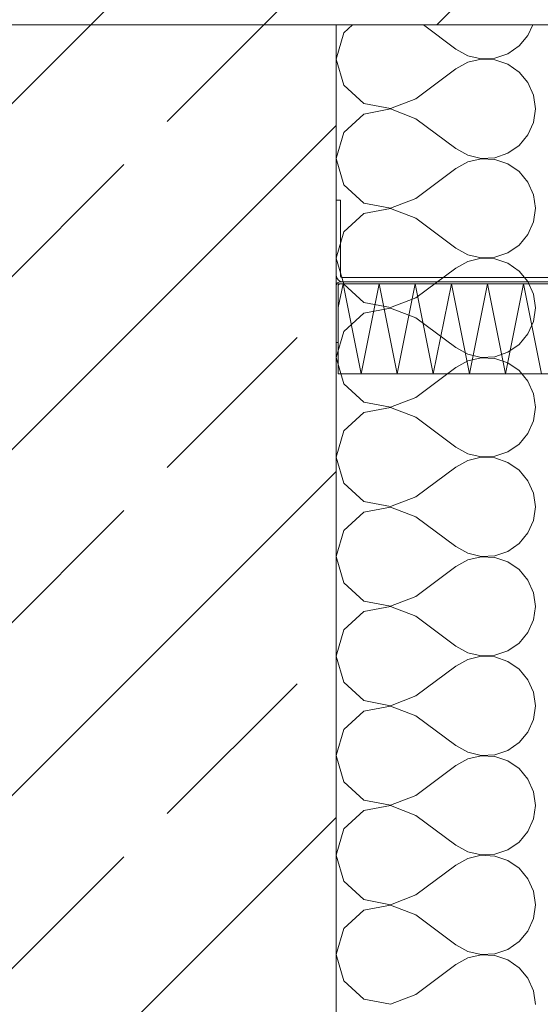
# Model space of a CAD drawing. Header units: metres. Extents: x -3.6 to 84.5, y -11 to 16.8.
# Tile 774 of 1056: x 54.955 to 55.21, y -0.475 to 0.008. Entities that reach past the tile are written whole.
import ezdxf

# ---------------------------------------------------------------- set-up
doc = ezdxf.new("R2010")
doc.units = ezdxf.units.M
doc.header["$MEASUREMENT"] = 0
doc.linetypes.add('Strichlinie eng', pattern=[0.115, 0.075, -0.04])
for name, color, linetype in [('152 - Bemaßung_ Beschriftung.Ausbau', 7, 'Continuous'), ('301 - Elemente.Linie', 7, 'Continuous'), ('302 - Elemente.Schraffur', 7, 'Continuous'), ('603 - Struktur.Bodenplatte_ Decke Roh', 7, 'Continuous')]:
    doc.layers.add(name, color=color, linetype=linetype)
doc.styles.add('ERSTELLTER_STIL_2', font='txt')
doc.dimstyles.new('ERSTELLTER_STIL__3', dxfattribs={"dimtxt": 0.1, "dimasz": 0.0532, "dimexe": 0.18, "dimexo": 0.0625, "dimgap": 0, "dimtad": 1, "dimtih": 1, "dimtoh": 1, "dimzin": 0, "dimdsep": 46, "dimtxsty": 'ERSTELLTER_STIL_2', "dimblk": 'ARROWHEAD_2', "dimblk1": 'ARROWHEAD_2', "dimblk2": 'ARROWHEAD_2', "dimcen": 0.09, "dimse1": 1, "dimse2": 1, "dimclrd": 7, "dimclre": 7, "dimclrt": 7, "dimazin": 0, "dimtfac": 1, "dimtdec": 4, "dimtmove": 0, "dimatfit": 3, "dimfxl": 1, "dimtolj": 1, "dimtzin": 0, "dimarcsym": 0})

# ---------------------------------------------------------------- blocks, each defined once
blk = doc.blocks.new('*X2')
at = {"layer": '302 - Elemente.Schraffur', "color": 7, "linetype": 'Continuous', "lineweight": 5}
for p, q in [((55.11797, 0.005), (55.11363, 0.00104)), ((55.15267, 0.005), (55.16855, -0.00691)), ((55.20395, -0.00022), (55.20625, 0.005)), ((55.11363, 0.00104), (55.10999, -0.01179)), ((55.19965, -0.0054), (55.20395, -0.00022)), ((55.16855, -0.00691), (55.17444, -0.01017)), ((55.18772, -0.01137), (55.1941, -0.00921)), ((55.1941, -0.00921), (55.19965, -0.0054)), ((55.10999, -0.01179), (55.11363, -0.02462)), ((55.17444, -0.01341), (55.16855, -0.01667)), ((55.17444, -0.01017), (55.181, -0.01169)), ((55.181, -0.01189), (55.17444, -0.01341)), ((55.181, -0.01169), (55.18772, -0.01137)), ((55.18772, -0.01222), (55.181, -0.01189)), ((55.1941, -0.01437), (55.18772, -0.01222)), ((55.19965, -0.01818), (55.1941, -0.01437)), ((55.14903, -0.03131), (55.16855, -0.01667)), ((55.20395, -0.02336), (55.19965, -0.01818)), ((55.20666, -0.02952), (55.20395, -0.02336)), ((55.11363, -0.02462), (55.12348, -0.03362)), ((55.12348, -0.03362), (55.13658, -0.03609)), ((55.13658, -0.03609), (55.14903, -0.03131)), ((55.20759, -0.03619), (55.20666, -0.02952)), ((55.13658, -0.03629), (55.12348, -0.03877)), ((55.14903, -0.04107), (55.13658, -0.03629)), ((55.20666, -0.04286), (55.20759, -0.03619)), ((55.12348, -0.03877), (55.11363, -0.04776)), ((55.14903, -0.04107), (55.16855, -0.05571)), ((55.20395, -0.04902), (55.20666, -0.04286)), ((55.11363, -0.04776), (55.10999, -0.06059)), ((55.19965, -0.0542), (55.20395, -0.04902)), ((55.16855, -0.05571), (55.17444, -0.05897)), ((55.1941, -0.05802), (55.19965, -0.0542)), ((55.10999, -0.06059), (55.11363, -0.07342)), ((55.17444, -0.06221), (55.16855, -0.06547)), ((55.17444, -0.05897), (55.181, -0.06049)), ((55.181, -0.06069), (55.17444, -0.06221)), ((55.181, -0.06049), (55.18772, -0.06017)), ((55.18772, -0.06102), (55.181, -0.06069)), ((55.18772, -0.06017), (55.1941, -0.05802)), ((55.1941, -0.06317), (55.18772, -0.06102)), ((55.14903, -0.08011), (55.16855, -0.06547)), ((55.19965, -0.06698), (55.1941, -0.06317)), ((55.20395, -0.07216), (55.19965, -0.06698)), ((55.20666, -0.07832), (55.20395, -0.07216)), ((55.11363, -0.07342), (55.12348, -0.08242)), ((55.13658, -0.08489), (55.14903, -0.08011)), ((55.20759, -0.08499), (55.20666, -0.07832)), ((55.12348, -0.08242), (55.13658, -0.08489)), ((55.13658, -0.08509), (55.12348, -0.08757)), ((55.14903, -0.08987), (55.13658, -0.08509)), ((55.20666, -0.09166), (55.20759, -0.08499)), ((55.12348, -0.08757), (55.11363, -0.09656)), ((55.14903, -0.08987), (55.16855, -0.10451)), ((55.20395, -0.09782), (55.20666, -0.09166)), ((55.11363, -0.09656), (55.10999, -0.10939)), ((55.19965, -0.103), (55.20395, -0.09782)), ((55.16855, -0.10451), (55.17444, -0.10777)), ((55.1941, -0.10682), (55.19965, -0.103)), ((55.10999, -0.10939), (55.11363, -0.12222)), ((55.17444, -0.11101), (55.16855, -0.11427)), ((55.17444, -0.10777), (55.181, -0.10929)), ((55.181, -0.10949), (55.17444, -0.11101)), ((55.181, -0.10929), (55.18772, -0.10897)), ((55.18772, -0.10982), (55.181, -0.10949)), ((55.18772, -0.10897), (55.1941, -0.10682)), ((55.1941, -0.11197), (55.18772, -0.10982)), ((55.14903, -0.12891), (55.16855, -0.11427)), ((55.19965, -0.11578), (55.1941, -0.11197)), ((55.20395, -0.12096), (55.19965, -0.11578)), ((55.11363, -0.12222), (55.12348, -0.13122)), ((55.20666, -0.12712), (55.20395, -0.12096)), ((55.13658, -0.13369), (55.14903, -0.12891)), ((55.20759, -0.13379), (55.20666, -0.12712)), ((55.12348, -0.13122), (55.13658, -0.13369)), ((55.13658, -0.13389), (55.12348, -0.13637)), ((55.14903, -0.13867), (55.13658, -0.13389)), ((55.20666, -0.14046), (55.20759, -0.13379)), ((55.12348, -0.13637), (55.11363, -0.14536)), ((55.14903, -0.13867), (55.16855, -0.15331)), ((55.20395, -0.14662), (55.20666, -0.14046)), ((55.11363, -0.14536), (55.10999, -0.15819)), ((55.19965, -0.1518), (55.20395, -0.14662)), ((55.16855, -0.15331), (55.17444, -0.15657)), ((55.1941, -0.15562), (55.19965, -0.1518)), ((55.10999, -0.15819), (55.11363, -0.17102)), ((55.17444, -0.15657), (55.181, -0.15809)), ((55.181, -0.15829), (55.17444, -0.15981)), ((55.181, -0.15809), (55.18772, -0.15777)), ((55.18772, -0.15862), (55.181, -0.15829)), ((55.18772, -0.15777), (55.1941, -0.15562)), ((55.1941, -0.16077), (55.18772, -0.15862)), ((55.14903, -0.17771), (55.16855, -0.16307)), ((55.17444, -0.15981), (55.16855, -0.16307)), ((55.19965, -0.16458), (55.1941, -0.16077)), ((55.20395, -0.16976), (55.19965, -0.16458)), ((55.11363, -0.17102), (55.12348, -0.18002)), ((55.20666, -0.17593), (55.20395, -0.16976)), ((55.13658, -0.18249), (55.14903, -0.17771)), ((55.20759, -0.18259), (55.20666, -0.17593)), ((55.12348, -0.18002), (55.13658, -0.18249)), ((55.13658, -0.18269), (55.12348, -0.18517)), ((55.14903, -0.18747), (55.13658, -0.18269)), ((55.20666, -0.18926), (55.20759, -0.18259)), ((55.12348, -0.18517), (55.11363, -0.19417)), ((55.14903, -0.18747), (55.16855, -0.20211)), ((55.20395, -0.19542), (55.20666, -0.18926)), ((55.11363, -0.19417), (55.10999, -0.20699)), ((55.19965, -0.2006), (55.20395, -0.19542)), ((55.16855, -0.20211), (55.17444, -0.20537)), ((55.1941, -0.20442), (55.19965, -0.2006)), ((55.10999, -0.20699), (55.11363, -0.21982)), ((55.17444, -0.20537), (55.181, -0.20689)), ((55.181, -0.20709), (55.17444, -0.20862)), ((55.181, -0.20689), (55.18772, -0.20657)), ((55.18772, -0.20742), (55.181, -0.20709)), ((55.18772, -0.20657), (55.1941, -0.20442)), ((55.1941, -0.20957), (55.18772, -0.20742)), ((55.14903, -0.22651), (55.16855, -0.21187)), ((55.17444, -0.20862), (55.16855, -0.21187)), ((55.19965, -0.21338), (55.1941, -0.20957)), ((55.20395, -0.21857), (55.19965, -0.21338)), ((55.11363, -0.21982), (55.12348, -0.22882)), ((55.20666, -0.22473), (55.20395, -0.21857)), ((55.13658, -0.23129), (55.14903, -0.22651)), ((55.20759, -0.23139), (55.20666, -0.22473)), ((55.12348, -0.22882), (55.13658, -0.23129)), ((55.13658, -0.23149), (55.12348, -0.23397)), ((55.14903, -0.23627), (55.13658, -0.23149)), ((55.20666, -0.23806), (55.20759, -0.23139)), ((55.12348, -0.23397), (55.11363, -0.24297)), ((55.14903, -0.23627), (55.16855, -0.25091)), ((55.20395, -0.24422), (55.20666, -0.23806)), ((55.11363, -0.24297), (55.10999, -0.25579)), ((55.19965, -0.24941), (55.20395, -0.24422)), ((55.16855, -0.25091), (55.17444, -0.25417)), ((55.1941, -0.25322), (55.19965, -0.24941)), ((55.10999, -0.25579), (55.11363, -0.26862)), ((55.17444, -0.25417), (55.181, -0.2557)), ((55.181, -0.25589), (55.17444, -0.25742)), ((55.181, -0.2557), (55.18772, -0.25537)), ((55.18772, -0.25622), (55.181, -0.25589)), ((55.18772, -0.25537), (55.1941, -0.25322)), ((55.14903, -0.27531), (55.16855, -0.26067)), ((55.17444, -0.25742), (55.16855, -0.26067)), ((55.1941, -0.25837), (55.18772, -0.25622)), ((55.19965, -0.26218), (55.1941, -0.25837)), ((55.20395, -0.26737), (55.19965, -0.26218)), ((55.11363, -0.26862), (55.12348, -0.27762)), ((55.20666, -0.27353), (55.20395, -0.26737)), ((55.20759, -0.28019), (55.20666, -0.27353)), ((55.12348, -0.27762), (55.13658, -0.2801)), ((55.13658, -0.2801), (55.14903, -0.27531)), ((55.12348, -0.28277), (55.11363, -0.29177)), ((55.13658, -0.28029), (55.12348, -0.28277)), ((55.14903, -0.28507), (55.13658, -0.28029)), ((55.20666, -0.28686), (55.20759, -0.28019)), ((55.14903, -0.28507), (55.16855, -0.29971)), ((55.20395, -0.29302), (55.20666, -0.28686)), ((55.11363, -0.29177), (55.10999, -0.30459)), ((55.19965, -0.29821), (55.20395, -0.29302)), ((55.1941, -0.30202), (55.19965, -0.29821)), ((55.16855, -0.29971), (55.17444, -0.30297)), ((55.17444, -0.30297), (55.181, -0.3045)), ((55.181, -0.3045), (55.18772, -0.30417)), ((55.18772, -0.30417), (55.1941, -0.30202)), ((55.10999, -0.30459), (55.11363, -0.31742)), ((55.17444, -0.30622), (55.16855, -0.30947)), ((55.181, -0.30469), (55.17444, -0.30622)), ((55.18772, -0.30502), (55.181, -0.30469)), ((55.1941, -0.30717), (55.18772, -0.30502)), ((55.19965, -0.31098), (55.1941, -0.30717)), ((55.14903, -0.32411), (55.16855, -0.30947)), ((55.20395, -0.31617), (55.19965, -0.31098)), ((55.11363, -0.31742), (55.12348, -0.32642)), ((55.20666, -0.32233), (55.20395, -0.31617)), ((55.20759, -0.32899), (55.20666, -0.32233)), ((55.12348, -0.32642), (55.13658, -0.3289)), ((55.13658, -0.3289), (55.14903, -0.32411)), ((55.12348, -0.33157), (55.11363, -0.34057)), ((55.13658, -0.32909), (55.12348, -0.33157)), ((55.14903, -0.33387), (55.13658, -0.32909)), ((55.20666, -0.33566), (55.20759, -0.32899)), ((55.14903, -0.33387), (55.16855, -0.34851)), ((55.20395, -0.34182), (55.20666, -0.33566)), ((55.11363, -0.34057), (55.10999, -0.35339)), ((55.19965, -0.34701), (55.20395, -0.34182)), ((55.1941, -0.35082), (55.19965, -0.34701)), ((55.16855, -0.34851), (55.17444, -0.35177)), ((55.17444, -0.35177), (55.181, -0.3533)), ((55.18772, -0.35297), (55.1941, -0.35082)), ((55.10999, -0.35339), (55.11363, -0.36622)), ((55.17444, -0.35502), (55.16855, -0.35828)), ((55.181, -0.35349), (55.17444, -0.35502)), ((55.181, -0.3533), (55.18772, -0.35297)), ((55.18772, -0.35382), (55.181, -0.35349)), ((55.1941, -0.35597), (55.18772, -0.35382)), ((55.19965, -0.35978), (55.1941, -0.35597)), ((55.14903, -0.37292), (55.16855, -0.35828)), ((55.20395, -0.36497), (55.19965, -0.35978)), ((55.11363, -0.36622), (55.12348, -0.37522)), ((55.20666, -0.37113), (55.20395, -0.36497)), ((55.20759, -0.3778), (55.20666, -0.37113)), ((55.12348, -0.37522), (55.13658, -0.3777)), ((55.13658, -0.3777), (55.14903, -0.37292)), ((55.12348, -0.38037), (55.11363, -0.38937)), ((55.13658, -0.37789), (55.12348, -0.38037)), ((55.14903, -0.38268), (55.13658, -0.37789)), ((55.20666, -0.38446), (55.20759, -0.3778)), ((55.14903, -0.38268), (55.16855, -0.39732)), ((55.20395, -0.39062), (55.20666, -0.38446)), ((55.11363, -0.38937), (55.10999, -0.4022)), ((55.19965, -0.39581), (55.20395, -0.39062)), ((55.1941, -0.39962), (55.19965, -0.39581)), ((55.16855, -0.39732), (55.17444, -0.40057)), ((55.17444, -0.40057), (55.181, -0.4021)), ((55.18772, -0.40177), (55.1941, -0.39962)), ((55.10999, -0.4022), (55.11363, -0.41502)), ((55.17444, -0.40382), (55.16855, -0.40708)), ((55.181, -0.40229), (55.17444, -0.40382)), ((55.181, -0.4021), (55.18772, -0.40177)), ((55.18772, -0.40262), (55.181, -0.40229)), ((55.1941, -0.40477), (55.18772, -0.40262)), ((55.19965, -0.40858), (55.1941, -0.40477)), ((55.14903, -0.42172), (55.16855, -0.40708)), ((55.20395, -0.41377), (55.19965, -0.40858)), ((55.11363, -0.41502), (55.12348, -0.42402)), ((55.20666, -0.41993), (55.20395, -0.41377)), ((55.20759, -0.4266), (55.20666, -0.41993)), ((55.12348, -0.42402), (55.13658, -0.4265)), ((55.13658, -0.4265), (55.14903, -0.42172)), ((55.12348, -0.42917), (55.11363, -0.43817)), ((55.13658, -0.42669), (55.12348, -0.42917)), ((55.14903, -0.43148), (55.13658, -0.42669)), ((55.20666, -0.43326), (55.20759, -0.4266)), ((55.14903, -0.43148), (55.16855, -0.44612)), ((55.20395, -0.43942), (55.20666, -0.43326)), ((55.11363, -0.43817), (55.10999, -0.451)), ((55.19965, -0.44461), (55.20395, -0.43942)), ((55.16855, -0.44612), (55.17444, -0.44937)), ((55.18772, -0.45057), (55.1941, -0.44842)), ((55.1941, -0.44842), (55.19965, -0.44461)), ((55.10999, -0.451), (55.11363, -0.46382)), ((55.17444, -0.45262), (55.16855, -0.45588)), ((55.17444, -0.44937), (55.181, -0.4509)), ((55.181, -0.45109), (55.17444, -0.45262)), ((55.181, -0.4509), (55.18772, -0.45057)), ((55.18772, -0.45142), (55.181, -0.45109)), ((55.1941, -0.45357), (55.18772, -0.45142)), ((55.19965, -0.45738), (55.1941, -0.45357)), ((55.14903, -0.47052), (55.16855, -0.45588)), ((55.20395, -0.46257), (55.19965, -0.45738)), ((55.20666, -0.46873), (55.20395, -0.46257)), ((55.11363, -0.46382), (55.12348, -0.47282)), ((55.12348, -0.47282), (55.13658, -0.4753)), ((55.13658, -0.4753), (55.14903, -0.47052)), ((55.20759, -0.4754), (55.20666, -0.46873))]:
    blk.add_line(p, q, dxfattribs=at)
blk = doc.blocks.new('*D297')
at = {"layer": '152 - Bemaßung_ Beschriftung.Ausbau', "color": 7, "linetype": 'Continuous', "lineweight": 5}
for p, q in [((47.43999, -9.1375), (47.43999, -9.0325)), ((47.4602, -9.05), (47.41978, -9.12)), ((62.05523, -9.05), (62.01482, -9.12)), ((47.28999, -9.085), (47.43999, -9.085)), ((47.43999, -9.085), (62.03503, -9.085))]:
    blk.add_line(p, q, dxfattribs=at)
at = {"layer": '152 - Bemaßung_ Beschriftung.Ausbau', "color": 7, "lineweight": 5, "insert": (54.54149, -9.08441), "char_height": 0.1, "attachment_point": 7, "style": 'ERSTELLTER_STIL_2'}
blk.add_mtext('\\A1;{\\pql;\\fArial|b0|i0|c0|p38;14,59\\fArial|b0|i0|c0|p38;\\A1{\\H.66x;\\S5^  ;}}', dxfattribs=at)
blk = doc.blocks.new('ARROWHEAD_2')
at = {"color": 0, "linetype": 'Continuous', "lineweight": 0}
for p, q in [((-0.3781, -0.655), (0.3781, 0.655)), ((0, 0), (-1, 0))]:
    blk.add_line(p, q, dxfattribs=at)
blk = doc.blocks.new('*D298')
at = {"layer": '152 - Bemaßung_ Beschriftung.Ausbau', "color": 7, "linetype": 'Continuous', "lineweight": 5}
for p, q in [((62.03503, -9.1375), (62.03503, -9.0325)), ((62.05523, -9.05), (62.01482, -9.12)), ((62.29523, -9.05), (62.25482, -9.12)), ((47.43999, -9.085), (62.03503, -9.085)), ((62.03503, -9.085), (62.27503, -9.085))]:
    blk.add_line(p, q, dxfattribs=at)
at = {"layer": '152 - Bemaßung_ Beschriftung.Ausbau', "color": 7, "lineweight": 5, "insert": (62.07914, -9.065), "char_height": 0.1, "attachment_point": 7, "style": 'ERSTELLTER_STIL_2'}
blk.add_mtext('\\A1;{\\pql;\\fArial|b0|i0|c0|p38;24}', dxfattribs=at)
blk = doc.blocks.new('*D488')
at = {"layer": '152 - Bemaßung_ Beschriftung.Ausbau', "color": 7, "linetype": 'Continuous', "lineweight": 5}
for p, q in [((55.20999, -10.1375), (55.20999, -10.0325)), ((62.42503, -10.1375), (62.42503, -10.0325)), ((55.2302, -10.05), (55.18978, -10.12)), ((62.40482, -10.12), (62.44523, -10.05)), ((55.10999, -10.085), (55.20999, -10.085)), ((55.20999, -10.085), (62.42503, -10.085)), ((62.42503, -10.085), (62.45926, -10.085))]:
    blk.add_line(p, q, dxfattribs=at)
at = {"layer": '152 - Bemaßung_ Beschriftung.Ausbau', "color": 7, "lineweight": 5, "char_height": 0.1, "attachment_point": 7, "style": 'ERSTELLTER_STIL_2'}
for s, insert in [('\\A1;{\\pql;\\fArial|b0|i0|c0|p38;7,21\\fArial|b0|i0|c0|p38;\\A1{\\H.66x;\\S5^  ;}}', (58.73532, -10.08441)), ('\\A1;{\\pql;\\fArial|b0|i0|c0|p38;10}', (55.23022, -10.065))]:
    blk.add_mtext(s, dxfattribs=dict(at, insert=insert))
blk = doc.blocks.new('*D526')
at = {"layer": '152 - Bemaßung_ Beschriftung.Ausbau', "color": 7, "linetype": 'Continuous', "lineweight": 5}
for p, q in [((54.67999, -9.6375), (54.67999, -9.5325)), ((54.7002, -9.55), (54.65978, -9.62)), ((58.0002, -9.55), (57.95978, -9.62)), ((54.37999, -9.585), (54.67999, -9.585)), ((54.67999, -9.585), (57.97999, -9.585))]:
    blk.add_line(p, q, dxfattribs=at)
at = {"layer": '152 - Bemaßung_ Beschriftung.Ausbau', "color": 7, "lineweight": 5, "insert": (56.19696, -9.565), "char_height": 0.1, "attachment_point": 7, "style": 'ERSTELLTER_STIL_2'}
blk.add_mtext('\\A1;{\\pql;\\fArial|b0|i0|c0|p38;3,30}', dxfattribs=at)
blk = doc.blocks.new('*D527')
at = {"layer": '152 - Bemaßung_ Beschriftung.Ausbau', "color": 7, "linetype": 'Continuous', "lineweight": 5}
for p, q in [((57.97999, -9.6375), (57.97999, -9.5325)), ((58.0002, -9.55), (57.95978, -9.62)), ((58.3002, -9.55), (58.25978, -9.62)), ((54.67999, -9.585), (57.97999, -9.585)), ((57.97999, -9.585), (58.27999, -9.585))]:
    blk.add_line(p, q, dxfattribs=at)
at = {"layer": '152 - Bemaßung_ Beschriftung.Ausbau', "color": 7, "lineweight": 5, "insert": (58.0541, -9.565), "char_height": 0.1, "attachment_point": 7, "style": 'ERSTELLTER_STIL_2'}
blk.add_mtext('\\A1;{\\pql;\\fArial|b0|i0|c0|p38;30}', dxfattribs=at)
blk = doc.blocks.new('*D644')
at = {"layer": '152 - Bemaßung_ Beschriftung.Ausbau', "color": 7, "linetype": 'Continuous', "lineweight": 5}
for p, q in [((-0.165, -10.6375), (-0.165, -10.5325)), ((62.42503, -10.6375), (62.42503, -10.5325)), ((-0.14479, -10.55), (-0.18521, -10.62)), ((62.40482, -10.62), (62.44523, -10.55)), ((-0.19923, -10.585), (-0.165, -10.585)), ((-0.165, -10.585), (62.42503, -10.585)), ((62.42503, -10.585), (62.45926, -10.585))]:
    blk.add_line(p, q, dxfattribs=at)
at = {"layer": '152 - Bemaßung_ Beschriftung.Ausbau', "color": 7, "lineweight": 5, "insert": (30.95904, -10.565), "char_height": 0.1, "attachment_point": 7, "style": 'ERSTELLTER_STIL_2'}
blk.add_mtext('\\A1;{\\pql;\\fArial|b0|i0|c0|p38;62,59}', dxfattribs=at)

msp = doc.modelspace()

# ---------------------------------------------------------------- hatches: boundary and pattern name
at = {"layer": '302 - Elemente.Schraffur', "linetype": 'Continuous', "lineweight": 5}
h = msp.add_hatch(dxfattribs=at)
h.set_pattern_fill('Beton__Stahlbeton_0001', style=0, pattern_type=2)
h.set_pattern_definition([(45, (0, 0), (-0.08485281, 0.08485281), []), (45, (-0.04243, 0.04243), (-0.08485281, 0.08485281), [0.09, -0.03])])
h.paths.add_polyline_path([(53.94499, 0.155), (53.84999, 0.155), (53.84999, 0.005), (54.86999, 0.005), (54.86999, -1.65887), (55.10999, -1.65887), (55.10999, 0.005), (55.20999, 0.005), (55.20999, 0.13), (55.16999, 0.13), (55.16999, 0.245), (53.94499, 0.245)])

# ---------------------------------------------------------------- linework, layer by layer
at = {"layer": '301 - Elemente.Linie', "color": 7, "linetype": 'Continuous', "lineweight": 18}
msp.add_line((54.85999, 0.005), (55.20999, 0.005), dxfattribs=at)
at = {"layer": '301 - Elemente.Linie', "color": 7, "linetype": 'Continuous', "lineweight": 5}
for p, q in [((55.11199, -0.081), (55.10999, -0.081)), ((55.10999, -0.081), (55.10999, -0.118)), ((55.11199, -0.118), (55.11199, -0.081)), ((55.37689, -0.119), (55.11299, -0.119)), ((55.10999, -0.123), (55.10999, -0.15088)), ((55.43174, -0.122), (55.11099, -0.122)), ((55.11099, -0.122), (55.11099, -0.16622)), ((55.11332, -0.122), (55.11099, -0.13364)), ((55.11099, -0.15088), (55.11099, -0.123)), ((55.43124, -0.121), (55.11199, -0.121)), ((55.11199, -0.122), (55.43124, -0.122)), ((55.11299, -0.121), (55.37689, -0.121)), ((55.12216, -0.16622), (55.11332, -0.122)), ((55.13101, -0.122), (55.12216, -0.16622)), ((55.13985, -0.16622), (55.13101, -0.122)), ((55.1487, -0.122), (55.13985, -0.16622)), ((55.15754, -0.16622), (55.1487, -0.122)), ((55.16639, -0.122), (55.15754, -0.16622)), ((55.17523, -0.16622), (55.16639, -0.122)), ((55.18408, -0.122), (55.17523, -0.16622)), ((55.19292, -0.16622), (55.18408, -0.122)), ((55.20177, -0.122), (55.19292, -0.16622)), ((55.21061, -0.16622), (55.20177, -0.122)), ((55.10999, -0.15088), (55.11099, -0.15088)), ((55.11099, -0.16622), (55.43174, -0.16622))]:
    msp.add_line(p, q, dxfattribs=at)
at = {"layer": '301 - Elemente.Linie', "color": 7, "linetype": 'Continuous', "lineweight": 18}
msp.add_lwpolyline([(55.10999, -3.15), (55.10999, 0.005)], dxfattribs=at)
at = {"layer": '301 - Elemente.Linie', "color": 7, "linetype": 'Continuous', "lineweight": 5}
for centre, radius, start, end in [((55.11299, -0.118), 0.003, 180, 270), ((55.11299, -0.118), 0.001, 180, 270), ((55.11199, -0.123), 0.002, 90, 180), ((55.11199, -0.123), 0.001, 90, 180)]:
    msp.add_arc(centre, radius, start, end, dxfattribs=at)
at = {"layer": '603 - Struktur.Bodenplatte_ Decke Roh', "color": 7, "linetype": 'Strichlinie eng', "lineweight": 18, "flags": 128}
msp.add_lwpolyline([(55.10999, 0.005), (43.89, 0.005)], dxfattribs=at)
at = {"layer": '603 - Struktur.Bodenplatte_ Decke Roh', "color": 7, "linetype": 'Continuous', "lineweight": 18, "flags": 128}
for points in [[(55.10999, 0.005), (62.27503, 0.005)], [(55.10999, -8.085), (55.10999, 0.005)]]:
    msp.add_lwpolyline(points, dxfattribs=at)

# ---------------------------------------------------------------- block references
at = {"layer": '302 - Elemente.Schraffur', "color": 7, "linetype": 'Continuous', "lineweight": 5}
msp.add_blockref('*X2', (0, 0), dxfattribs=at)

# ---------------------------------------------------------------- dimensions: what is measured, and where the dimension line sits
at = {"layer": '152 - Bemaßung_ Beschriftung.Ausbau', "color": 7, "linetype": 'Continuous', "lineweight": 5}
for base, p1, p2, picture, middle in [((62.03503, -9.085), (47.43999, 2.93566), (62.03503, 5.5375), '*D297', (54.84455, -9.015)), ((62.27503, -9.085), (62.03503, 5.5375), (62.27503, 5.5375), '*D298', (62.15537, -9.015)), ((62.42503, -10.585), (-0.165, -0.145), (62.42503, 5.1), '*D644', (31.12704, -10.515)), ((62.42503, -10.085), (55.20999, -8.085), (62.42503, 5.1), '*D488', (59.00026, -10.015)), ((57.97999, -9.585), (54.67999, 0.69998), (57.97999, 0.24998), '*D526', (56.32684, -9.515)), ((58.27999, -9.585), (57.97999, 0.24998), (58.27999, 0.24998), '*D527', (58.13034, -9.515))]:
    dim = msp.add_linear_dim(base=base, p1=p1, p2=p2, dimstyle='ERSTELLTER_STIL__3', dxfattribs=at)
    dim.commit()
    dim.dimension.update_dxf_attribs({"geometry": picture, "text_midpoint": middle, "dimtype": 160})

doc.saveas('drawing.dxf')
